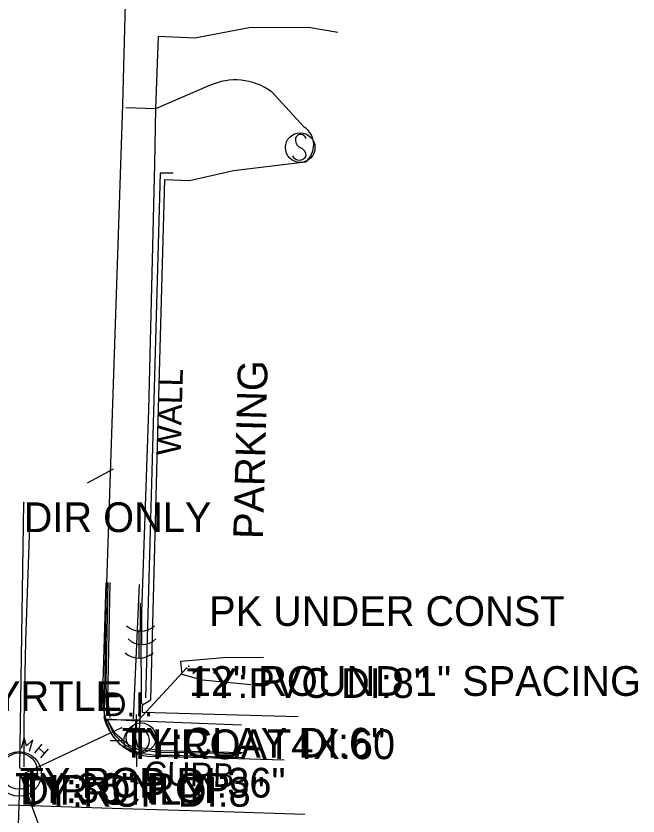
# Model space of a CAD drawing. Extents: x 978516 to 993312, y 1836504 to 1846212.
# Drawn here: x 992721.7 to 992826.4, y 1842882.7 to 1843017.4 of the extents above; entities that cross this region are included whole.
import ezdxf

# ---------------------------------------------------------------- set-up
doc = ezdxf.new("R2010")
doc.units = 0
for name, color, linetype in [('S_CATCH_BASIN_ANNOT', 7, 'Continuous'), ('S_CURB', 7, 'Continuous'), ('S_CURB_ANNOT', 7, 'Continuous'), ('S_DITCHLINE', 7, 'Continuous'), ('S_DRG_PT_SYM', 7, 'Continuous'), ('S_DROP_INLET', 7, 'Continuous'), ('S_DROP_INLET_ANNOT', 7, 'Continuous'), ('S_EDGE_CONCRETE', 7, 'Continuous'), ('S_EDGE_PAVEMENT', 7, 'Continuous'), ('S_MANHOLE', 7, 'Continuous'), ('S_PARKING', 7, 'Continuous'), ('S_PARKING_ANNOT', 7, 'Continuous'), ('S_PAVEMENT_CROWN', 7, 'Continuous'), ('S_SANITARY_SEWER', 7, 'Continuous'), ('S_SANITARY_SEWER_ANNOT', 7, 'Continuous'), ('S_SIDEWALK', 7, 'Continuous'), ('S_SIGN', 7, 'Continuous'), ('S_STORM_SEWER', 7, 'Continuous'), ('S_STORM_SEWER_ANNOT', 7, 'Continuous'), ('S_SURVEY_TEXT_ANNOT', 7, 'Continuous'), ('S_TREE_ANNOT', 7, 'Continuous'), ('S_UTILITY_POLE', 7, 'Continuous'), ('S_UTL_PT_SYM', 7, 'Continuous'), ('S_WALL', 7, 'Continuous'), ('S_WALL_ANNOT', 7, 'Continuous')]:
    doc.layers.add(name, color=color, linetype=linetype)

msp = doc.modelspace()

# ---------------------------------------------------------------- linework, layer by layer
at = {"layer": 'S_CURB'}
for points in [[(992738.03, 1842941.13), (992733.66, 1842938.75)], [(992737.12, 1842922.01), (992736.79, 1842905.27), (992736.89, 1842900.74)], [(992759.62, 1842893.18), (992750.67, 1842893.36), (992745.8, 1842893.42), (992742.23, 1842893.92)]]:
    msp.add_lwpolyline(points, dxfattribs=at)
at = {"layer": 'S_DITCHLINE'}
msp.add_lwpolyline([(992761.22, 1842904.81), (992753.05, 1842905.6), (992749.62, 1842906.58), (992749.43, 1842908.8), (992756.58, 1842909.39), (992763.3, 1842909.48)], dxfattribs=at)
at = {"layer": 'S_DRG_PT_SYM'}
for points in [[(992750.77, 1842907.96), (992750.77, 1842908.01), (992750.77, 1842907.96), (992750.72, 1842907.96), (992750.77, 1842907.96), (992750.77, 1842907.91), (992750.77, 1842907.96), (992750.82, 1842907.96)], [(992740.51, 1842897.31), (992740.51, 1842897.36), (992740.51, 1842897.31), (992740.46, 1842897.31), (992740.51, 1842897.31), (992740.51, 1842897.26), (992740.51, 1842897.31), (992740.56, 1842897.31)]]:
    msp.add_lwpolyline(points, dxfattribs=at)
at = {"layer": 'S_DROP_INLET'}
msp.add_lwpolyline([(992736.98, 1842899.01), (992742.46, 1842898.9), (992742.33, 1842893.88), (992740.58, 1842894.74), (992738.37, 1842896.62), (992737.01, 1842899.01)], dxfattribs=at)
at = {"layer": 'S_EDGE_CONCRETE'}
msp.add_lwpolyline([(992737.03, 1842899.06), (992737.28, 1842898.29), (992738.22, 1842896.46), (992739.84, 1842894.86), (992741.82, 1842893.69), (992741.86, 1842898.71)], close=True, dxfattribs=at)
at = {"layer": 'S_EDGE_PAVEMENT'}
for points in [[(992742.22, 1843112.5), (992741.25, 1843064.46), (992739.61, 1843002.38), (992736.81, 1842918.58), (992736.49, 1842899.39)], [(992759.65, 1842892.53), (992748.06, 1842892.91), (992745.31, 1842892.92), (992741.94, 1842893.34), (992739.24, 1842894.73), (992737.81, 1842896.46), (992736.99, 1842898.28), (992736.43, 1842900.58), (992736.32, 1842905.19), (992736.84, 1842922)], [(992745.3, 1842892.79), (992766.81, 1842892.17)], [(992699.78, 1842885.24), (992708.83, 1842884.96), (992724.19, 1842884.49), (992739.55, 1842884.02), (992754.91, 1842883.54), (992770.27, 1842883.07)]]:
    msp.add_lwpolyline(points, dxfattribs=at)
msp.add_arc((992744.77, 1842901.27), 8.5, 192.8049, 273.5428, dxfattribs=at)
at = {"layer": 'S_MANHOLE'}
msp.add_circle((992722.2, 1842889.83), 3.75, dxfattribs=at)
at = {"layer": 'S_PARKING'}
for points in [[(992775.82, 1843014.55), (992770.9, 1843015.4), (992760.89, 1843015.34), (992751.78, 1843013.61), (992745.61, 1843013.92), (992745.13, 1843001.74)], [(992754.24, 1843005.64), (992745.13, 1843001.74), (992740.14, 1843001.88)], [(992770.18, 1842998.67), (992764.59, 1843004.68)], [(992769.15, 1842899.41), (992742.96, 1842900.18), (992742.99, 1842901.47), (992744.36, 1842902.27), (992745.55, 1842947.19), (992746.75, 1842989.87), (992750.85, 1842989.66), (992758.3, 1842991.37), (992770.33, 1842992.79)]]:
    msp.add_lwpolyline(points, dxfattribs=at)
for centre, major_axis, ratio, start_param, end_param in [((992758.61, 1842996.31), (-9.94, 2.81), 0.995138, 4.36844, 5.423066), ((992768.18, 1842995.67), (2.11, 2.92), 0.999983, 4.40946, 6.319994)]:
    msp.add_ellipse(centre, major_axis=major_axis, ratio=ratio, start_param=start_param, end_param=end_param, dxfattribs=at)
at = {"layer": 'S_PAVEMENT_CROWN'}
msp.add_lwpolyline([(992723.99, 1842933.23), (992723.28, 1842912.17), (992722.97, 1842898.65), (992723.01, 1842891.03)], dxfattribs=at)
at = {"layer": 'S_SANITARY_SEWER'}
msp.add_line((992721.81, 1842872.39), (992722.37, 1842889.64), dxfattribs=at)
at = {"layer": 'S_SIDEWALK'}
for points in [[(992745.13, 1843001.74), (992744.96, 1842992.45), (992743.98, 1842951.09), (992742.69, 1842913.83), (992742.74, 1842901.9), (992742.99, 1842901.47)], [(992737.51, 1842899.32), (992737.13, 1842902.43), (992737.2, 1842905.02), (992737.53, 1842922.01)], [(992742.43, 1842921.72), (992741.4, 1842899.09)], [(992742.59, 1842898.78), (992759.63, 1842898.09)], [(992759.77, 1842893.39), (992746.15, 1842893.69), (992742.26, 1842894.3), (992741.87, 1842895.57)]]:
    msp.add_lwpolyline(points, dxfattribs=at)
at = {"layer": 'S_SIGN'}
msp.add_circle((992769.5, 1842995.21), 2.49, dxfattribs=at)
for centre, radius, start, end in [((992770.19, 1842996.53), 1.5, 167.1196, 241.9813), ((992769.58, 1842996.47), 0.95, 16.5258, 156.8957), ((992769.09, 1842993.86), 1.4, 358.6529, 73.7063), ((992769.35, 1842994.38), 1.28, 204.641, 335.359)]:
    msp.add_arc(centre, radius, start, end, dxfattribs=at)
at = {"layer": 'S_STORM_SEWER'}
for p, q in [((992722.31, 1842890.85), (992722.97, 1842935.52)), ((992750.37, 1842907.62), (992740.88, 1842897.34)), ((992739.45, 1842897.58), (992723.22, 1842889.93)), ((992724.85, 1842893.37), (992726.09, 1842894.84)), ((992725.51, 1842894.15), (992726.48, 1842893.33)), ((992727.06, 1842894.03), (992725.82, 1842892.56)), ((992722.54, 1842889.31), (992738.08, 1842846.88))]:
    msp.add_line(p, q, dxfattribs=at)
msp.add_lwpolyline([(992723.96, 1842893.68), (992724.5, 1842895.54), (992723.46, 1842894.53), (992723.07, 1842895.97), (992722.53, 1842894.11)], dxfattribs=at)
msp.add_circle((992722.2, 1842890.31), 3.05, dxfattribs=at)
at = {"layer": 'S_UTILITY_POLE'}
for p, q in [((992742.59, 1842918.54), (992742.59, 1842913.81)), ((992742.82, 1842916.3), (992742.82, 1842911.57)), ((992742.33, 1842913.99), (992742.33, 1842909.26)), ((992742.59, 1842898.42), (992742.59, 1842900.9)), ((992741.95, 1842897.55), (992741.95, 1842899.8)), ((992739.86, 1842895.42), (992737.53, 1842895.42)), ((992742.03, 1842891), (992742.03, 1842893.33))]:
    msp.add_line(p, q, dxfattribs=at)
for centre, radius in [((992742.73, 1842895.9), 2.5), ((992741.95, 1842895.44), 2.13)]:
    msp.add_circle(centre, radius, dxfattribs=at)
for centre in [(992742.65, 1842917.24), (992742.88, 1842915), (992742.39, 1842912.69)]:
    msp.add_arc(centre, 3.41, 226.3972, 313.6028, dxfattribs=at)
at = {"layer": 'S_UTL_PT_SYM'}
for points in [[(992722.97, 1842935.52), (992722.97, 1842935.57), (992722.97, 1842935.52), (992722.92, 1842935.52), (992722.97, 1842935.52), (992722.97, 1842935.47), (992722.97, 1842935.52), (992723.02, 1842935.52)], [(992750.37, 1842907.62), (992750.37, 1842907.67), (992750.37, 1842907.62), (992750.32, 1842907.62), (992750.37, 1842907.62), (992750.37, 1842907.57), (992750.37, 1842907.62), (992750.42, 1842907.62)], [(992739.45, 1842897.58), (992739.45, 1842897.63), (992739.45, 1842897.58), (992739.4, 1842897.58), (992739.45, 1842897.58), (992739.45, 1842897.53), (992739.45, 1842897.58), (992739.5, 1842897.58)], [(992740.42, 1842896.87), (992740.42, 1842896.92), (992740.42, 1842896.87), (992740.37, 1842896.87), (992740.42, 1842896.87), (992740.42, 1842896.82), (992740.42, 1842896.87), (992740.47, 1842896.87)], [(992740.88, 1842897.34), (992740.88, 1842897.39), (992740.88, 1842897.34), (992740.83, 1842897.34), (992740.88, 1842897.34), (992740.88, 1842897.29), (992740.88, 1842897.34), (992740.93, 1842897.34)], [(992722.31, 1842890.85), (992722.31, 1842890.9), (992722.31, 1842890.85), (992722.26, 1842890.85), (992722.31, 1842890.85), (992722.31, 1842890.8), (992722.31, 1842890.85), (992722.36, 1842890.85)], [(992722.37, 1842889.86), (992722.37, 1842889.91), (992722.37, 1842889.86), (992722.32, 1842889.86), (992722.37, 1842889.86), (992722.37, 1842889.81), (992722.37, 1842889.86), (992722.42, 1842889.86)], [(992723.22, 1842889.93), (992723.22, 1842889.98), (992723.22, 1842889.93), (992723.17, 1842889.93), (992723.22, 1842889.93), (992723.22, 1842889.88), (992723.22, 1842889.93), (992723.27, 1842889.93)], [(992722.37, 1842889.64), (992722.37, 1842889.69), (992722.37, 1842889.64), (992722.32, 1842889.64), (992722.37, 1842889.64), (992722.37, 1842889.59), (992722.37, 1842889.64), (992722.42, 1842889.64)], [(992722.54, 1842889.31), (992722.54, 1842889.36), (992722.54, 1842889.31), (992722.49, 1842889.31), (992722.54, 1842889.31), (992722.54, 1842889.26), (992722.54, 1842889.31), (992722.59, 1842889.31)]]:
    msp.add_lwpolyline(points, dxfattribs=at)
at = {"layer": 'S_WALL'}
msp.add_lwpolyline([(992748.1, 1842990.89), (992745.95, 1842990.91), (992743.49, 1842902.64)], dxfattribs=at)

# ---------------------------------------------------------------- texts
at = {"layer": 'S_CATCH_BASIN_ANNOT'}
msp.add_text('THROAT4X.60', height=5, dxfattribs=at).set_placement((992740.51, 1842892.31))
at = {"layer": 'S_CURB_ANNOT'}
msp.add_text('CURB', height=4, rotation=358.4454, dxfattribs=at).set_placement((992743.2, 1842887.97))
at = {"layer": 'S_DROP_INLET_ANNOT'}
msp.add_text('12" ROUND 1" SPACING', height=5, dxfattribs=at).set_placement((992750.77, 1842902.96))
msp.add_text('D.I.', height=4, rotation=359.8029, dxfattribs=at).set_placement((992736.39, 1842899.55))
at = {"layer": 'S_PARKING_ANNOT'}
msp.add_text('PARKING', height=5, rotation=88.4454, dxfattribs=at).set_placement((992763.23, 1842929.29))
at = {"layer": 'S_SANITARY_SEWER_ANNOT'}
msp.add_text('DIR ONLY', height=5, dxfattribs=at).set_placement((992722.37, 1842884.64))
at = {"layer": 'S_STORM_SEWER_ANNOT'}
for s, p in [('DIR ONLY', (992722.97, 1842930.52)), ('TY:PVC DI:8"', (992750.37, 1842902.62)), ('TY:CLAY DI:6"', (992739.45, 1842892.58)), ('TY:36" RCP', (992721.52, 1842884.96)), ('TY:RCP DI:36"', (992722.31, 1842885.85)), ('TY:RCP DI:8"', (992722.54, 1842884.31))]:
    msp.add_text(s, height=5, dxfattribs=at).set_placement(p)
at = {"layer": 'S_SURVEY_TEXT_ANNOT'}
msp.add_text('PK UNDER CONST', height=5, dxfattribs=at).set_placement((992754.18, 1842914.73))
at = {"layer": 'S_TREE_ANNOT'}
msp.add_text('3"CREPE MYRTLE', height=5, dxfattribs=at).set_placement((992681.42, 1842900.43))
at = {"layer": 'S_WALL_ANNOT'}
msp.add_text('WALL', height=4, rotation=88.4454, dxfattribs=at).set_placement((992749.38, 1842943.39))

doc.saveas('drawing.dxf')
